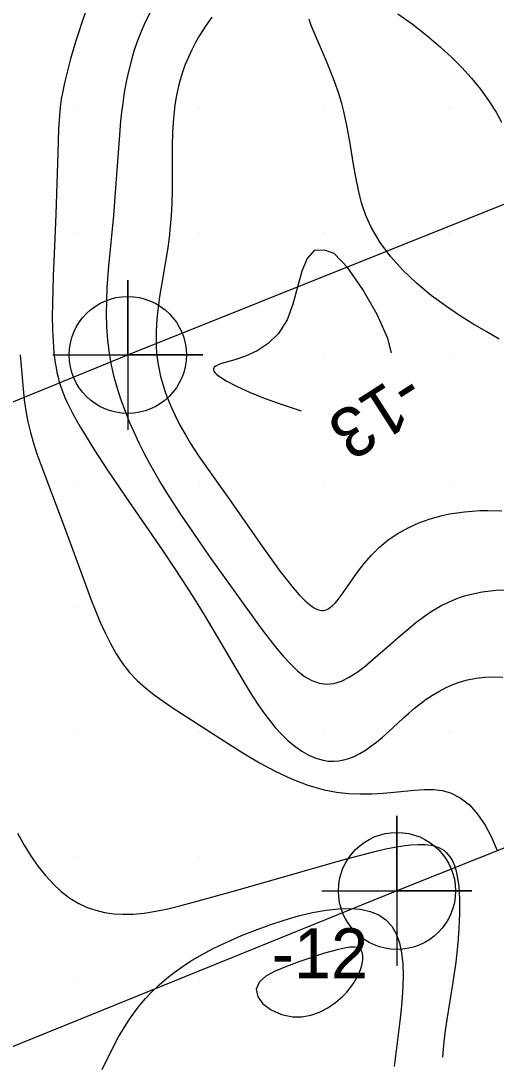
# Model space of a CAD drawing. Extents: x 2602990 to 2605851, y 618069 to 619180.
# Drawn here: x 2604162.85 to 2604181.87, y 618716.78 to 618758.47 of the extents above; entities that cross this region are included whole.
import ezdxf

# ---------------------------------------------------------------- set-up
doc = ezdxf.new("R2010")
doc.units = 0
for name, color, linetype in [('Default', 7, 'Continuous'), ('DTM Contours Major', 7, 'Continuous'), ('DTM Contours Major Text', 7, 'Continuous'), ('DTM Contours Minor', 7, 'Continuous'), ('DTM Contours Minor Text', 7, 'Continuous'), ('Exist DTM Scan Elevation Point', 7, 'Continuous'), ('Exist Structure Major Deck Tunnel Box Culvert', 7, 'Continuous'), ('Exist Structure Major Deck Tunnel Box Culvert Cogo Point CELL', 7, 'Continuous')]:
    doc.layers.add(name, color=color, linetype=linetype)

# ---------------------------------------------------------------- blocks, each defined once
blk = doc.blocks.new('POINT_DISPLAY')
at = {"layer": 'Default'}
blk.add_line((0, 0), (0, 0), dxfattribs=at)
blk = doc.blocks.new('EXIST STRUCTURE MAJOR DECK TUNNEL BOX CULVERT COGO POINT')
at = {"layer": 'Exist Structure Major Deck Tunnel Box Culvert Cogo Point CELL'}
blk.add_lwpolyline([(-0.06, 0), (0.06, 0), (0, 0), (0, 0.06), (0, -0.06)], dxfattribs=at)
blk.add_circle((0, 0), 0.04688, dxfattribs=at)

msp = doc.modelspace()

# ---------------------------------------------------------------- linework, layer by layer
at = {"layer": 'DTM Contours Major'}
msp.add_lwpolyline([(2604175, 618721.14), (2604173.976, 618720.794), (2604173.476, 618720.613), (2604173.025, 618720.422), (2604172.656, 618720.219), (2604172.4, 618720), (2604172.269, 618719.703), (2604172.328, 618719.399), (2604172.539, 618719.112), (2604172.867, 618718.867), (2604173.275, 618718.686), (2604173.726, 618718.595), (2604174.088, 618718.598), (2604174.448, 618718.663), (2604174.798, 618718.783), (2604175.133, 618718.952), (2604175.444, 618719.162), (2604175.726, 618719.407), (2604175.89, 618719.581), (2604176.038, 618719.763), (2604176.169, 618719.951), (2604176.281, 618720.141), (2604176.375, 618720.331), (2604176.449, 618720.516), (2604176.505, 618720.709), (2604176.535, 618720.888), (2604176.537, 618721.048), (2604176.508, 618721.182), (2604176.448, 618721.286), (2604176.354, 618721.354), (2604176.204, 618721.383), (2604176.02, 618721.376), (2604175.805, 618721.341), (2604175.562, 618721.286), (2604175, 618721.14)], dxfattribs=at)
at = {"layer": 'DTM Contours Minor'}
for points in [[(2604165.426, 618758.791), (2604165.292, 618758.413), (2604165.167, 618758.037), (2604165.051, 618757.667), (2604164.841, 618756.95), (2604164.685, 618756.371), (2604164.596, 618755.998), (2604164.525, 618755.656), (2604164.47, 618755.342), (2604164.426, 618755.02), (2604164.393, 618754.681), (2604164.359, 618754.13), (2604164.325, 618753.191), (2604164.25, 618750.715), (2604164.2, 618749.453), (2604164.148, 618748.268), (2604164.127, 618747.7), (2604164.113, 618747.156), (2604164.109, 618746.64), (2604164.117, 618746.117), (2604164.14, 618745.632), (2604164.177, 618745.18), (2604164.228, 618744.775), (2604164.259, 618744.581), (2604164.297, 618744.391), (2604164.34, 618744.205), (2604164.389, 618744.022), (2604164.455, 618743.813), (2604164.53, 618743.605), (2604164.614, 618743.398), (2604164.707, 618743.189), (2604164.808, 618742.979), (2604164.918, 618742.765), (2604165.064, 618742.496), (2604165.222, 618742.218), (2604165.392, 618741.932), (2604165.77, 618741.326), (2604166.298, 618740.517), (2604167.024, 618739.444), (2604168.502, 618737.292), (2604169.016, 618736.528), (2604169.519, 618735.761), (2604170, 618735), (2604170.35, 618734.422), (2604171.001, 618733.309), (2604171.606, 618732.269), (2604171.9, 618731.782), (2604172.123, 618731.427), (2604172.346, 618731.089), (2604172.57, 618730.768), (2604172.797, 618730.466), (2604173.027, 618730.184), (2604173.262, 618729.924), (2604173.532, 618729.661), (2604173.808, 618729.428), (2604174.088, 618729.23), (2604174.371, 618729.069), (2604174.657, 618728.947), (2604174.942, 618728.866), (2604175.152, 618728.835), (2604175.361, 618728.828), (2604175.569, 618728.843), (2604175.776, 618728.88), (2604175.98, 618728.938), (2604176.183, 618729.017), (2604176.411, 618729.131), (2604176.636, 618729.268), (2604176.859, 618729.424), (2604177.081, 618729.596), (2604177.302, 618729.782), (2604177.734, 618730.169), (2604178.161, 618730.56), (2604178.38, 618730.755), (2604178.603, 618730.946), (2604178.833, 618731.13), (2604179.072, 618731.306), (2604179.319, 618731.472), (2604179.574, 618731.625), (2604179.837, 618731.762), (2604180.108, 618731.884), (2604180.388, 618731.987), (2604180.722, 618732.082), (2604181.065, 618732.15), (2604181.416, 618732.192), (2604181.773, 618732.208), (2604182.134, 618732.198)], [(2604168.006, 618758.776), (2604167.827, 618758.415), (2604167.662, 618758.041), (2604167.511, 618757.653), (2604167.378, 618757.26), (2604167.26, 618756.857), (2604167.156, 618756.446), (2604167.066, 618756.029), (2604166.989, 618755.606), (2604166.925, 618755.18), (2604166.879, 618754.816), (2604166.841, 618754.452), (2604166.78, 618753.718), (2604166.63, 618751.604), (2604166.554, 618750.684), (2604166.356, 618748.644), (2604166.33, 618748.323), (2604166.294, 618747.802), (2604166.272, 618747.276), (2604166.265, 618746.746), (2604166.279, 618746.216), (2604166.316, 618745.687), (2604166.381, 618745.161), (2604166.465, 618744.689), (2604166.573, 618744.222), (2604166.703, 618743.759), (2604166.852, 618743.3), (2604167.019, 618742.846), (2604167.202, 618742.397), (2604167.382, 618741.987), (2604167.574, 618741.58), (2604167.777, 618741.176), (2604167.99, 618740.775), (2604168.212, 618740.376), (2604168.444, 618739.979), (2604168.696, 618739.565), (2604168.956, 618739.152), (2604169.224, 618738.74), (2604169.779, 618737.917), (2604170.39, 618737.04), (2604171.375, 618735.66), (2604172.472, 618734.146), (2604172.695, 618733.847), (2604172.915, 618733.56), (2604173.133, 618733.287), (2604173.351, 618733.029), (2604173.635, 618732.721), (2604173.92, 618732.45), (2604174.205, 618732.226), (2604174.493, 618732.056), (2604174.785, 618731.947), (2604175.081, 618731.907), (2604175.379, 618731.941), (2604175.682, 618732.04), (2604175.991, 618732.196), (2604176.306, 618732.399), (2604176.626, 618732.64), (2604176.953, 618732.909), (2604177.61, 618733.486), (2604177.948, 618733.784), (2604178.291, 618734.079), (2604178.641, 618734.364), (2604178.997, 618734.631), (2604179.274, 618734.819), (2604179.557, 618734.992), (2604179.701, 618735.071), (2604179.848, 618735.146), (2604179.994, 618735.215), (2604180.142, 618735.28), (2604180.293, 618735.34), (2604180.447, 618735.395), (2604180.603, 618735.445), (2604180.762, 618735.491), (2604181.305, 618735.608), (2604181.865, 618735.674), (2604182.432, 618735.687)], [(2604177.931, 618758.759), (2604178.508, 618758.348), (2604179.082, 618757.901), (2604179.64, 618757.426), (2604180.075, 618757.022), (2604180.489, 618756.606), (2604180.877, 618756.178), (2604181.238, 618755.737), (2604181.568, 618755.285), (2604181.864, 618754.82), (2604182.086, 618754.422)], [(2604170.491, 618758.619), (2604170.238, 618758.259), (2604170.005, 618757.89), (2604169.842, 618757.605), (2604169.691, 618757.315), (2604169.553, 618757.021), (2604169.429, 618756.722), (2604169.319, 618756.418), (2604169.223, 618756.108), (2604169.158, 618755.862), (2604169.101, 618755.612), (2604169.053, 618755.357), (2604169.013, 618755.099), (2604168.98, 618754.835), (2604168.954, 618754.567), (2604168.92, 618754.017), (2604168.906, 618753.452), (2604168.901, 618751.715), (2604168.887, 618751.14), (2604168.863, 618750.685), (2604168.828, 618750.235), (2604168.78, 618749.79), (2604168.714, 618749.309), (2604168.639, 618748.832), (2604168.479, 618747.896), (2604168.405, 618747.438), (2604168.342, 618746.989), (2604168.305, 618746.656), (2604168.277, 618746.328), (2604168.262, 618746.005), (2604168.259, 618745.686), (2604168.269, 618745.372), (2604168.295, 618745.062), (2604168.331, 618744.785), (2604168.381, 618744.511), (2604168.442, 618744.239), (2604168.515, 618743.97), (2604168.599, 618743.702), (2604168.694, 618743.436), (2604168.85, 618743.05), (2604169.025, 618742.667), (2604169.216, 618742.289), (2604169.421, 618741.918), (2604169.638, 618741.553), (2604169.958, 618741.056), (2604170.34, 618740.503), (2604171.166, 618739.346), (2604172.425, 618737.54), (2604172.956, 618736.796), (2604173.227, 618736.43), (2604173.492, 618736.086), (2604173.747, 618735.771), (2604173.99, 618735.493), (2604174.218, 618735.259), (2604174.395, 618735.102), (2604174.506, 618735.018), (2604174.628, 618734.944), (2604174.695, 618734.913), (2604174.76, 618734.889), (2604174.824, 618734.874), (2604174.887, 618734.867), (2604174.948, 618734.868), (2604175.008, 618734.878), (2604175.068, 618734.895), (2604175.127, 618734.921), (2604175.186, 618734.954), (2604175.245, 618734.995), (2604175.304, 618735.044), (2604175.423, 618735.16), (2604175.545, 618735.302), (2604175.672, 618735.468), (2604176.324, 618736.399), (2604176.587, 618736.743), (2604176.879, 618737.081), (2604177.202, 618737.402), (2604177.553, 618737.69), (2604177.935, 618737.948), (2604178.345, 618738.175), (2604178.778, 618738.37), (2604179.232, 618738.534), (2604179.703, 618738.664), (2604179.996, 618738.727), (2604180.293, 618738.778), (2604180.596, 618738.817), (2604180.903, 618738.845), (2604181.216, 618738.862), (2604181.533, 618738.867), (2604182.094, 618738.852)], [(2604181.983, 618745.734), (2604181.464, 618746.028), (2604180.936, 618746.341), (2604180.405, 618746.675), (2604179.877, 618747.031), (2604179.268, 618747.482), (2604178.685, 618747.966), (2604178.142, 618748.481), (2604177.65, 618749.023), (2604177.223, 618749.592), (2604176.874, 618750.184), (2604176.655, 618750.678), (2604176.485, 618751.182), (2604176.354, 618751.693), (2604176.25, 618752.208), (2604176.163, 618752.722), (2604176.03, 618753.563), (2604175.913, 618754.213), (2604175.846, 618754.532), (2604175.773, 618754.848), (2604175.691, 618755.159), (2604175.556, 618755.605), (2604175.406, 618756.039), (2604175.245, 618756.46), (2604175.08, 618756.865), (2604174.545, 618758.105), (2604174.456, 618758.33), (2604174.38, 618758.545)], [(2604175, 618749.286), (2604174.593, 618749.273), (2604174.305, 618748.963), (2604174.093, 618748.445), (2604173.732, 618747.126), (2604173.5, 618746.5), (2604173.162, 618745.958), (2604172.751, 618745.552), (2604172.301, 618745.258), (2604171.846, 618745.051), (2604171.416, 618744.906), (2604170.885, 618744.75), (2604170.752, 618744.703), (2604170.651, 618744.653), (2604170.591, 618744.607), (2604170.566, 618744.574), (2604170.554, 618744.54), (2604170.553, 618744.506), (2604170.572, 618744.451), (2604170.613, 618744.392), (2604170.676, 618744.328), (2604170.76, 618744.259), (2604171.065, 618744.063), (2604171.485, 618743.844), (2604171.998, 618743.61), (2604172.585, 618743.371), (2604173.226, 618743.133), (2604173.9, 618742.907), (2604174.063, 618742.858)], [(2604177.681, 618745.179), (2604177.532, 618745.76), (2604177.102, 618746.719), (2604176.536, 618747.713), (2604175.931, 618748.581), (2604175.387, 618749.159), (2604175, 618749.286)], [(2604162.822, 618745.096), (2604162.938, 618743.742), (2604162.987, 618743.298), (2604163.049, 618742.859), (2604163.13, 618742.423), (2604163.233, 618741.992), (2604163.356, 618741.564), (2604163.495, 618741.139), (2604163.646, 618740.713), (2604164.55, 618738.332), (2604165, 618737.105), (2604165.487, 618735.762), (2604165.654, 618735.32), (2604165.825, 618734.884), (2604166.018, 618734.419), (2604166.221, 618733.968), (2604166.437, 618733.535), (2604166.67, 618733.123), (2604166.924, 618732.737), (2604167.201, 618732.381), (2604167.505, 618732.057), (2604167.833, 618731.761), (2604168.179, 618731.486), (2604168.54, 618731.228), (2604168.911, 618730.979), (2604171.223, 618729.478), (2604171.797, 618729.12), (2604172.402, 618728.765), (2604173.031, 618728.429), (2604173.676, 618728.127), (2604174.332, 618727.873), (2604174.992, 618727.685), (2604175.476, 618727.594), (2604175.955, 618727.541), (2604176.428, 618727.519), (2604176.892, 618727.523), (2604177.344, 618727.547), (2604177.781, 618727.585), (2604178.604, 618727.672), (2604178.99, 618727.698), (2604179.358, 618727.698), (2604179.707, 618727.658), (2604180.039, 618727.568), (2604180.433, 618727.367), (2604180.795, 618727.078), (2604181.125, 618726.71), (2604181.422, 618726.274), (2604181.683, 618725.784), (2604181.907, 618725.248)], [(2604162.713, 618725.944), (2604162.984, 618725.468), (2604163.269, 618725.014), (2604163.546, 618724.619), (2604163.839, 618724.252), (2604164.147, 618723.915), (2604164.471, 618723.612), (2604164.813, 618723.35), (2604165.173, 618723.131), (2604165.502, 618722.977), (2604165.845, 618722.859), (2604166.201, 618722.774), (2604166.568, 618722.722), (2604166.948, 618722.7), (2604167.337, 618722.708), (2604167.79, 618722.75), (2604168.254, 618722.822), (2604168.73, 618722.919), (2604169.215, 618723.035), (2604169.711, 618723.166), (2604171.459, 618723.653), (2604173.918, 618724.355), (2604175.645, 618724.852), (2604176.398, 618725.058), (2604177.116, 618725.237), (2604177.46, 618725.314), (2604177.804, 618725.384), (2604178.134, 618725.44), (2604178.448, 618725.48), (2604178.743, 618725.499), (2604179.017, 618725.495), (2604179.268, 618725.465), (2604179.384, 618725.438), (2604179.494, 618725.404), (2604179.598, 618725.361), (2604179.695, 618725.308), (2604179.785, 618725.247), (2604179.869, 618725.175), (2604179.966, 618725.07), (2604180.052, 618724.947), (2604180.129, 618724.809), (2604180.196, 618724.654), (2604180.252, 618724.483), (2604180.3, 618724.297), (2604180.373, 618723.83), (2604180.407, 618723.304), (2604180.407, 618722.736), (2604180.38, 618722.144), (2604180.332, 618721.544), (2604180.248, 618720.78), (2604180.138, 618719.98), (2604179.901, 618718.489), (2604179.834, 618718.043), (2604179.776, 618717.595), (2604179.728, 618717.147), (2604179.717, 618716.977)], [(2604166.107, 618716.49), (2604166.529, 618717.347), (2604166.763, 618717.786), (2604166.954, 618718.113), (2604167.157, 618718.432), (2604167.373, 618718.742), (2604167.602, 618719.042), (2604167.844, 618719.33), (2604168.1, 618719.605), (2604168.379, 618719.875), (2604168.673, 618720.13), (2604168.98, 618720.372), (2604169.301, 618720.601), (2604169.636, 618720.818), (2604169.983, 618721.024), (2604170.25, 618721.171), (2604170.523, 618721.314), (2604170.804, 618721.452), (2604171.091, 618721.586), (2604171.384, 618721.716), (2604171.684, 618721.844), (2604172.24, 618722.068), (2604172.809, 618722.279), (2604173.383, 618722.47), (2604173.956, 618722.636), (2604174.521, 618722.771), (2604175.07, 618722.869), (2604175.555, 618722.922), (2604176.014, 618722.933), (2604176.441, 618722.899), (2604176.828, 618722.815), (2604177.169, 618722.677), (2604177.458, 618722.481), (2604177.688, 618722.225), (2604177.866, 618721.914), (2604177.995, 618721.555), (2604178.082, 618721.155), (2604178.13, 618720.72), (2604178.146, 618720.259), (2604178.137, 618719.817), (2604178.108, 618719.361), (2604178.065, 618718.894), (2604178.011, 618718.419), (2604177.836, 618717.031), (2604177.788, 618716.603)]]:
    msp.add_lwpolyline(points, dxfattribs=at)
at = {"layer": 'Exist Structure Major Deck Tunnel Box Culvert'}
for p, q in [((2604167.129, 618745.095), (2604194.513, 618756.074)), ((2604167.129, 618745.095), (2604194.513, 618756.074)), ((2604147.866, 618737.251), (2604167.129, 618745.095)), ((2604147.866, 618737.251), (2604167.129, 618745.095)), ((2604203.735, 618733.987), (2604177.9, 618723.635)), ((2604203.735, 618733.987), (2604177.9, 618723.635)), ((2604177.9, 618723.635), (2604148.152, 618711.563)), ((2604177.9, 618723.635), (2604148.152, 618711.563))]:
    msp.add_line(p, q, dxfattribs=at)

# ---------------------------------------------------------------- block references
at = {"layer": 'Exist DTM Scan Elevation Point', "xscale": 1.3123333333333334, "yscale": 1.3123333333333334}
for p in [(2604165, 618755), (2604170, 618755), (2604175, 618755), (2604180, 618755), (2604165, 618750), (2604170, 618750), (2604175, 618750), (2604180, 618750), (2604165, 618745), (2604170, 618745), (2604175, 618745), (2604180, 618745), (2604165, 618740), (2604170, 618740), (2604175, 618740), (2604180, 618740), (2604165, 618735), (2604170, 618735), (2604175, 618735), (2604180, 618735), (2604165, 618730), (2604170, 618730), (2604175, 618730), (2604180, 618730), (2604165, 618725), (2604170, 618725), (2604175, 618725), (2604180, 618725), (2604165, 618720), (2604170, 618720), (2604175, 618720), (2604180, 618720)]:
    msp.add_blockref('POINT_DISPLAY', p, dxfattribs=at)
at = {"layer": 'Exist Structure Major Deck Tunnel Box Culvert Cogo Point CELL', "xscale": 50, "yscale": 50}
for p in [(2604167.129, 618745.095), (2604177.9, 618723.635)]:
    msp.add_blockref('EXIST STRUCTURE MAJOR DECK TUNNEL BOX CULVERT COGO POINT', p, dxfattribs=at)

# ---------------------------------------------------------------- texts
at = {"layer": 'DTM Contours Major Text'}
msp.add_text('-12', height=2, dxfattribs=at).set_placement((2604172.882, 618720.14))
at = {"layer": 'DTM Contours Minor Text'}
msp.add_text('-13', height=2, rotation=212.6753, dxfattribs=at).set_placement((2604178.242, 618744.561))

doc.saveas('drawing.dxf')
